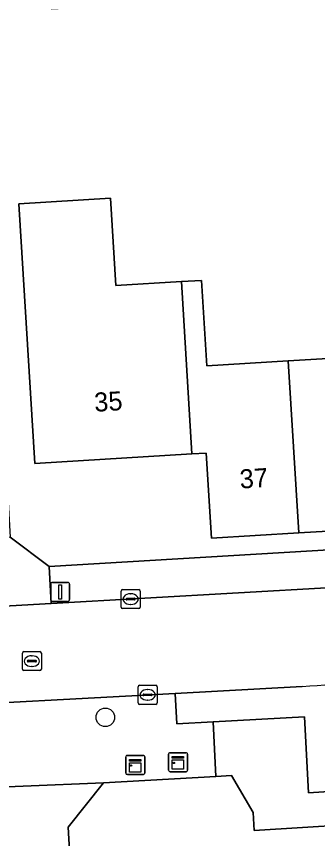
# Model space of a CAD drawing. Extents: x 158455 to 159797, y 387218 to 388672.
# Drawn here: x 159054.64 to 159070.47, y 387805.69 to 387848.94 of the extents above; entities that cross this region are included whole.
import ezdxf

# ---------------------------------------------------------------- set-up
doc = ezdxf.new("R2010")
doc.units = 0
for name, color, linetype in [('IMGEO_Boom', 7, 'Continuous'), ('IMGEO_Erf', 7, 'Continuous'), ('IMGEO_Kast', 7, 'Continuous'), ('IMGEO_Kolk', 7, 'Continuous'), ('IMGEO_Lichtmast', 7, 'Continuous'), ('IMGEO_Pand', 7, 'Continuous'), ('IMGEO_Pand_nummerreeks', 7, 'Continuous'), ('IMGEO_Parkeervlak_open', 7, 'Continuous'), ('IMGEO_Rijbaan_lokaal_open', 7, 'Continuous'), ('IMGEO_Rioolput', 7, 'Continuous'), ('IMGEO_Voetpad_open', 7, 'Continuous')]:
    doc.layers.add(name, color=color, linetype=linetype)

msp = doc.modelspace()

# ---------------------------------------------------------------- linework, layer by layer
at = {"layer": 'IMGEO_Boom'}
msp.add_circle((159059.31, 387812.068), 0.489, dxfattribs=at)
at = {"layer": 'IMGEO_Erf'}
for points in [[(159088.062, 387845.241), (159084.135, 387843.24), (159082.872, 387845.718), (159083.781, 387846.181), (159080.472, 387853.067), (159077.184, 387852.877), (159077.431, 387848.192), (159072.264, 387847.92), (159071.989, 387853.144), (159066.162, 387852.756), (159066.316, 387849.856), (159062.418, 387849.649), (159056.491, 387849.334), (159056.337, 387852.234), (159052.566, 387852.034), (159052.594, 387851.551), (159054.31, 387821.544), (159056.359, 387820.007), (159071.359, 387820.892), (159076.793, 387821.476), (159081.964, 387822.669)], [(159074.069, 387822.046), (159069.481, 387821.767), (159064.893, 387821.488), (159064.62, 387825.974), (159063.866, 387825.928), (159055.6, 387825.425), (159054.769, 387839.087), (159059.583, 387839.38), (159059.863, 387834.78), (159063.313, 387834.99), (159064.371, 387835.054), (159064.645, 387830.556), (159068.929, 387830.817), (159073.389, 387831.088)], [(159089.4, 387801.648), (159089.16, 387806.127), (159087.85, 387809.249), (159080.674, 387807.513), (159074.492, 387806.573), (159067.137, 387806.107), (159067.081, 387807.066), (159065.938, 387809.009), (159065.131, 387808.962), (159059.213, 387808.616), (159057.349, 387806.284), (159057.868, 387797.348)]]:
    msp.add_lwpolyline(points, dxfattribs=at)
at = {"layer": 'IMGEO_Kast'}
for p, q in [((159060.463, 387810.064), (159061.304, 387810.064)), ((159061.304, 387810.064), (159060.463, 387810.064)), ((159062.635, 387809.283), (159062.635, 387810.124)), ((159062.635, 387810.124), (159062.635, 387809.283)), ((159062.71, 387810.208), (159063.551, 387810.208)), ((159063.551, 387810.208), (159062.71, 387810.208)), ((159063.635, 387810.133), (159063.635, 387809.292)), ((159063.635, 387809.292), (159063.635, 387810.133)), ((159060.388, 387809.139), (159060.388, 387809.98)), ((159060.388, 387809.98), (159060.388, 387809.139)), ((159061.388, 387809.989), (159061.388, 387809.148)), ((159061.388, 387809.148), (159061.388, 387809.989)), ((159063.56, 387809.208), (159062.719, 387809.208)), ((159062.719, 387809.208), (159063.56, 387809.208)), ((159061.313, 387809.064), (159060.472, 387809.064)), ((159060.472, 387809.064), (159061.313, 387809.064))]:
    msp.add_line(p, q, dxfattribs=at)
for points in [[(159060.583, 387809.854), (159061.183, 387809.854), (159061.183, 387809.769), (159060.583, 387809.769), (159060.583, 387809.854)], [(159060.583, 387809.679), (159061.183, 387809.679), (159061.183, 387809.19), (159060.583, 387809.19), (159060.583, 387809.679)], [(159062.83, 387809.998), (159063.43, 387809.998), (159063.43, 387809.913), (159062.83, 387809.913), (159062.83, 387809.998)], [(159062.83, 387809.823), (159063.43, 387809.823), (159063.43, 387809.334), (159062.83, 387809.334), (159062.83, 387809.823)]]:
    msp.add_lwpolyline(points, dxfattribs=at)
for centre in [(159062.914, 387809.672), (159060.667, 387809.528)]:
    msp.add_circle(centre, 0.0377, dxfattribs=at)
for centre, start, end in [((159060.466, 387809.986), 92.4484, 184.2845), ((159060.466, 387809.986), 92.4484, 184.2845), ((159061.31, 387809.986), 2.4484, 94.2845), ((159061.31, 387809.986), 2.4484, 94.2845), ((159062.713, 387810.13), 92.4484, 184.2845), ((159062.713, 387810.13), 92.4484, 184.2845), ((159063.557, 387810.13), 2.4484, 94.2845), ((159063.557, 387810.13), 2.4484, 94.2845), ((159062.713, 387809.286), 182.4484, 274.2845), ((159062.713, 387809.286), 182.4484, 274.2845), ((159063.557, 387809.286), 272.4484, 4.2845), ((159063.557, 387809.286), 272.4484, 4.2845), ((159060.466, 387809.142), 182.4484, 274.2845), ((159060.466, 387809.142), 182.4484, 274.2845), ((159061.31, 387809.142), 272.4484, 4.2845), ((159061.31, 387809.142), 272.4484, 4.2845)]:
    msp.add_arc(centre, 0.0779, start, end, dxfattribs=at)
at = {"layer": 'IMGEO_Kolk'}
for p, q in [((159060.143, 387817.861), (159060.143, 387818.713)), ((159060.218, 387818.787), (159061.07, 387818.787)), ((159061.144, 387818.713), (159061.144, 387817.861)), ((159060.402, 387818.281), (159060.402, 387818.293)), ((159060.84, 387818.244), (159060.442, 387818.244)), ((159060.445, 387818.33), (159060.843, 387818.33)), ((159060.631, 387818.567), (159060.656, 387818.567)), ((159060.886, 387818.293), (159060.886, 387818.281)), ((159060.654, 387818.007), (159060.629, 387818.007)), ((159061.07, 387817.787), (159060.218, 387817.787)), ((159061.035, 387812.825), (159061.035, 387813.677)), ((159061.11, 387813.751), (159061.962, 387813.751)), ((159061.523, 387813.531), (159061.548, 387813.531)), ((159062.036, 387813.677), (159062.036, 387812.825)), ((159061.294, 387813.245), (159061.294, 387813.257)), ((159061.732, 387813.208), (159061.334, 387813.208)), ((159061.337, 387813.294), (159061.735, 387813.294)), ((159061.778, 387813.257), (159061.778, 387813.245)), ((159061.962, 387812.751), (159061.11, 387812.751)), ((159061.546, 387812.971), (159061.521, 387812.971))]:
    msp.add_line(p, q, dxfattribs=at)
for points in [[(159060.143, 387817.861), (159060.143, 387818.713)], [(159060.218, 387818.787), (159061.07, 387818.787)], [(159061.144, 387818.713), (159061.144, 387817.861)], [(159061.07, 387817.787), (159060.218, 387817.787)], [(159061.035, 387812.825), (159061.035, 387813.677)], [(159061.11, 387813.751), (159061.962, 387813.751)], [(159062.036, 387813.677), (159062.036, 387812.825)], [(159061.962, 387812.751), (159061.11, 387812.751)]]:
    msp.add_lwpolyline(points, dxfattribs=at)
for centre, radius, start, end in [((159060.22, 387818.711), 0.0765, 91.552, 178.448), ((159060.22, 387818.711), 0.0765, 91.552, 178.448), ((159061.068, 387818.711), 0.0765, 1.552, 88.448), ((159061.068, 387818.711), 0.0765, 1.552, 88.448), ((159060.442, 387818.29), 0.0403, 85.8775, 175.7526), ((159060.439, 387818.28), 0.0366, 178.938, 274.7102), ((159060.843, 387818.287), 0.043, 264.8664, 352.4533), ((159060.847, 387818.292), 0.0386, 1.7309, 96.639), ((159060.22, 387817.863), 0.0765, 181.552, 268.448), ((159060.22, 387817.863), 0.0765, 181.552, 268.448), ((159061.068, 387817.863), 0.0765, 271.552, 358.448), ((159061.068, 387817.863), 0.0765, 271.552, 358.448), ((159061.112, 387813.675), 0.0765, 91.552, 178.448), ((159061.112, 387813.675), 0.0765, 91.552, 178.448), ((159061.96, 387813.675), 0.0765, 1.552, 88.448), ((159061.96, 387813.675), 0.0765, 1.552, 88.448), ((159061.334, 387813.254), 0.0403, 85.8775, 175.7526), ((159061.331, 387813.244), 0.0366, 178.938, 274.7102), ((159061.735, 387813.251), 0.043, 264.8664, 352.4533), ((159061.739, 387813.256), 0.0386, 1.7309, 96.639), ((159061.112, 387812.827), 0.0765, 181.552, 268.448), ((159061.112, 387812.827), 0.0765, 181.552, 268.448), ((159061.96, 387812.827), 0.0765, 271.552, 358.448), ((159061.96, 387812.827), 0.0765, 271.552, 358.448)]:
    msp.add_arc(centre, radius, start, end, dxfattribs=at)
for centre, major_axis, ratio, start_param, end_param in [((159060.63, 387818.287), (-0.387, 0.002), 0.722429, 4.712389, 7.853982), ((159060.655, 387818.287), (-0.39, 0.002), 0.717154, 1.570796, 4.712389), ((159061.522, 387813.251), (-0.387, 0.002), 0.722429, 4.712389, 7.853982), ((159061.547, 387813.251), (-0.39, 0.002), 0.717154, 1.570796, 4.712389)]:
    msp.add_ellipse(centre, major_axis=major_axis, ratio=ratio, start_param=start_param, end_param=end_param, dxfattribs=at)
at = {"layer": 'IMGEO_Lichtmast'}
for p, q in [((159056.539, 387819.166), (159057.329, 387819.166)), ((159057.329, 387819.166), (159056.539, 387819.166)), ((159056.439, 387818.266), (159056.439, 387819.066)), ((159056.439, 387819.066), (159056.439, 387818.266)), ((159057.429, 387819.066), (159057.429, 387818.266)), ((159057.429, 387818.266), (159057.429, 387819.066)), ((159057.329, 387818.166), (159056.539, 387818.166)), ((159056.539, 387818.166), (159057.329, 387818.166))]:
    msp.add_line(p, q, dxfattribs=at)
msp.add_lwpolyline([(159056.859, 387819.041), (159057.009, 387819.041), (159057.009, 387818.291), (159056.859, 387818.291), (159056.859, 387819.041)], dxfattribs=at)
for centre, start, end in [((159056.539, 387819.066), 90, 180), ((159056.539, 387819.066), 90, 180), ((159057.329, 387819.066), 0, 90), ((159057.329, 387819.066), 360, 90), ((159056.539, 387818.266), 180, 270), ((159056.539, 387818.266), 180, 270), ((159057.329, 387818.266), 270, 0), ((159057.329, 387818.266), 270, 0)]:
    msp.add_arc(centre, 0.1, start, end, dxfattribs=at)
at = {"layer": 'IMGEO_Pand'}
for points in [[(159063.866, 387825.928), (159063.313, 387834.99), (159059.863, 387834.78), (159059.583, 387839.38), (159054.769, 387839.087), (159055.6, 387825.425)], [(159074.208, 387835.728), (159073.11, 387835.661), (159073.389, 387831.088), (159068.929, 387830.817), (159069.481, 387821.767), (159074.069, 387822.046), (159073.802, 387826.432), (159074.771, 387826.491)], [(159063.866, 387825.928), (159064.62, 387825.974), (159064.893, 387821.488), (159069.481, 387821.767), (159068.929, 387830.817), (159064.645, 387830.556), (159064.371, 387835.054), (159063.313, 387834.99)]]:
    msp.add_lwpolyline(points, close=True, dxfattribs=at)
at = {"layer": 'IMGEO_Parkeervlak_open'}
msp.add_lwpolyline([(159069.667, 387813.692), (159062.99, 387813.329), (159063.076, 387811.726), (159064.976, 387811.829), (159069.778, 387812.091), (159069.994, 387808.102), (159074.298, 387808.375), (159080.324, 387809.292), (159087.141, 387810.941), (159084.91, 387816.257), (159082.18, 387815.552)], dxfattribs=at)
msp.add_arc((159065.553, 387884.386), 70.814, 273.33022, 283.57947, dxfattribs=at)
at = {"layer": 'IMGEO_Rijbaan_lokaal_open'}
for points in [[(159071.242, 387818.891), (159056.47, 387818.052), (159048.458, 387817.597), (159048.177, 387817.579), (159048.473, 387812.539), (159048.611, 387812.548), (159062.99, 387813.329), (159069.667, 387813.692)], [(159063.065, 387759.126), (159062.452, 387768.861), (159062.042, 387768.849), (159060.02, 387770.795), (159059.275, 387783.939), (159061.13, 387786.131), (159061.53, 387786.153), (159061.018, 387795.589), (159059.959, 387795.572), (159057.868, 387797.348), (159057.349, 387806.284), (159059.213, 387808.616), (159050.754, 387808.265)]]:
    msp.add_lwpolyline(points, dxfattribs=at)
msp.add_lwpolyline([(159064.976, 387811.829), (159063.076, 387811.726), (159062.99, 387813.329), (159048.611, 387812.548), (159048.473, 387812.539), (159046.748, 387812.427), (159046.835, 387810.855), (159046.888, 387809.971), (159048.621, 387810.087), (159050.754, 387808.265), (159059.213, 387808.616), (159065.131, 387808.962)], close=True, dxfattribs=at)
msp.add_arc((159065.553, 387884.386), 70.814, 273.33022, 283.57947, dxfattribs=at)
at = {"layer": 'IMGEO_Rioolput'}
for p, q in [((159054.947, 387814.598), (159054.947, 387815.45)), ((159055.022, 387815.524), (159055.874, 387815.524)), ((159055.435, 387815.304), (159055.46, 387815.304)), ((159055.948, 387815.45), (159055.948, 387814.598)), ((159055.206, 387815.018), (159055.206, 387815.03)), ((159055.644, 387814.981), (159055.246, 387814.981)), ((159055.249, 387815.067), (159055.647, 387815.067)), ((159055.69, 387815.03), (159055.69, 387815.018)), ((159055.874, 387814.524), (159055.022, 387814.524)), ((159055.458, 387814.744), (159055.433, 387814.744))]:
    msp.add_line(p, q, dxfattribs=at)
for points in [[(159054.947, 387814.598), (159054.947, 387815.45)], [(159055.022, 387815.524), (159055.874, 387815.524)], [(159055.948, 387815.45), (159055.948, 387814.598)], [(159055.874, 387814.524), (159055.022, 387814.524)]]:
    msp.add_lwpolyline(points, dxfattribs=at)
for centre, radius, start, end in [((159055.024, 387815.448), 0.0765, 91.552, 178.448), ((159055.024, 387815.448), 0.0765, 91.552, 178.448), ((159055.872, 387815.448), 0.0765, 1.552, 88.448), ((159055.872, 387815.448), 0.0765, 1.552, 88.448), ((159055.246, 387815.027), 0.0403, 85.8775, 175.7526), ((159055.243, 387815.017), 0.0366, 178.938, 274.7102), ((159055.647, 387815.024), 0.043, 264.8664, 352.4533), ((159055.651, 387815.029), 0.0386, 1.7309, 96.639), ((159055.024, 387814.6), 0.0765, 181.552, 268.448), ((159055.024, 387814.6), 0.0765, 181.552, 268.448), ((159055.872, 387814.6), 0.0765, 271.552, 358.448), ((159055.872, 387814.6), 0.0765, 271.552, 358.448)]:
    msp.add_arc(centre, radius, start, end, dxfattribs=at)
for centre, major_axis, ratio, start_param, end_param in [((159055.434, 387815.024), (-0.387, 0.002), 0.722429, 4.712389, 7.853982), ((159055.459, 387815.024), (-0.39, 0.002), 0.717154, 1.570796, 4.712389)]:
    msp.add_ellipse(centre, major_axis=major_axis, ratio=ratio, start_param=start_param, end_param=end_param, dxfattribs=at)
at = {"layer": 'IMGEO_Voetpad_open'}
for points in [[(159084.91, 387816.257), (159087.141, 387810.941), (159080.324, 387809.292), (159074.298, 387808.375), (159069.994, 387808.102), (159069.778, 387812.091), (159064.976, 387811.829), (159065.131, 387808.962), (159065.938, 387809.009), (159067.081, 387807.066), (159067.137, 387806.107), (159074.492, 387806.573), (159080.674, 387807.513), (159087.85, 387809.249), (159091.585, 387811.056), (159090.788, 387812.703), (159092.791, 387813.673), (159106.206, 387820.459), (159109.81, 387822.282), (159111.482, 387823.018), (159096.822, 387850.902)], [(159081.964, 387822.669), (159076.793, 387821.476), (159071.359, 387820.892), (159056.359, 387820.007), (159056.47, 387818.052), (159071.242, 387818.891)], [(159010.267, 387815.456), (159031.521, 387816.521), (159044.883, 387817.37), (159048.177, 387817.579), (159048.458, 387817.597), (159056.47, 387818.052), (159056.359, 387820.007), (159054.31, 387821.544), (159050.903, 387821.262), (159049.265, 387819.542), (159013.577, 387817.374), (159010.868, 387817.282)]]:
    msp.add_lwpolyline(points, dxfattribs=at)

# ---------------------------------------------------------------- texts
at = {"layer": 'IMGEO_Pand_nummerreeks'}
for s, rotation, p in [('35', 3.4823, (159058.755, 387828.142)), ('37', 3.4799, (159066.406, 387824.101))]:
    msp.add_text(s, height=1, rotation=rotation, dxfattribs=at).set_placement(p)

doc.saveas('drawing.dxf')
